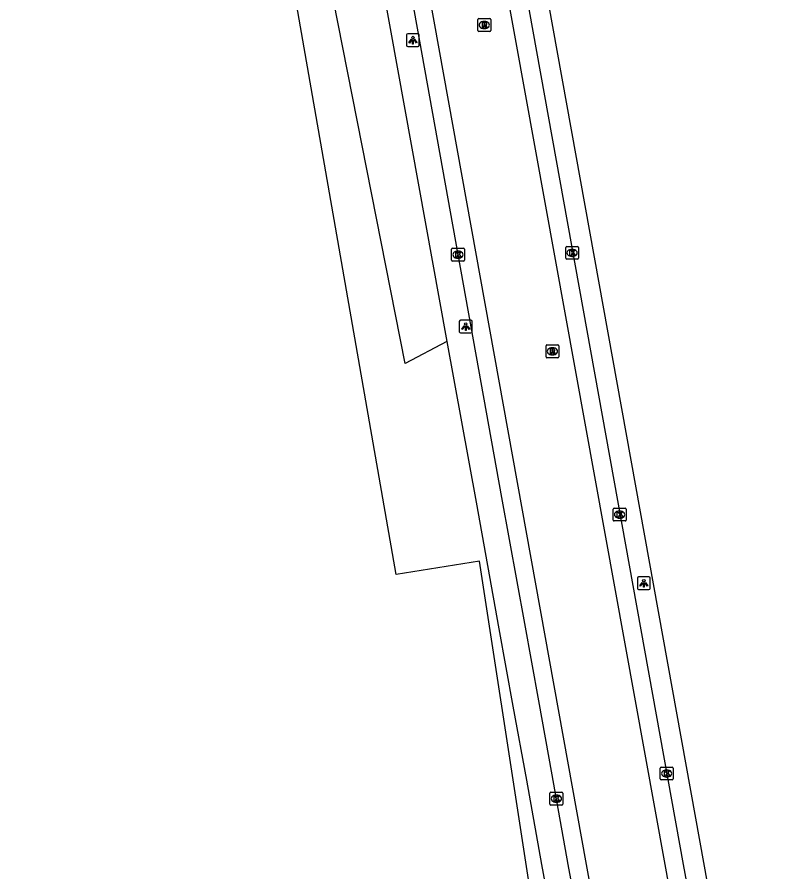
# Model space of a CAD drawing. Extents: x 156414 to 157775, y 382335 to 383765.
# Drawn here: x 157601 to 157660, y 382749.4 to 382816.2 of the extents above; entities that cross this region are included whole.
import ezdxf

# ---------------------------------------------------------------- set-up
doc = ezdxf.new("R2010")
doc.units = 0
for name, color, linetype in [('IMGEO_Fietspad_open', 7, 'Continuous'), ('IMGEO_Grasland_agrarisch', 7, 'Continuous'), ('IMGEO_Groenvoorziening', 7, 'Continuous'), ('IMGEO_Kolk', 7, 'Continuous'), ('IMGEO_Lichtpunt', 7, 'Continuous'), ('IMGEO_Rijbaan_lokaal_gesloten', 7, 'Continuous'), ('IMGEO_Rioolput', 7, 'Continuous'), ('IMGEO_Voetpad_open', 7, 'Continuous')]:
    doc.layers.add(name, color=color, linetype=linetype)

msp = doc.modelspace()

# ---------------------------------------------------------------- linework, layer by layer
at = {"layer": 'IMGEO_Fietspad_open'}
for points in [[(157648.891, 382723.234), (157644.784, 382745.939), (157644.05, 382750), (157642.782, 382757.01), (157641.74, 382762.775), (157640.647, 382768.819), (157638.867, 382778.66), (157621.025, 382877.941), (157620.461, 382880.952)], [(157638.982, 382827.838), (157639.166, 382826.803), (157653.027, 382750), (157653.509, 382747.329), (157657.251, 382726.584)]]:
    msp.add_lwpolyline(points, dxfattribs=at)
at = {"layer": 'IMGEO_Grasland_agrarisch'}
msp.add_lwpolyline([(157645.274, 382701.578), (157645.617, 382708.21), (157645.214, 382720.7), (157643.936, 382729.394), (157637.122, 382773.691), (157630.612, 382772.641), (157613.365, 382871.358), (157472.235, 382792.457)], dxfattribs=at)
at = {"layer": 'IMGEO_Groenvoorziening'}
msp.add_lwpolyline([(157634.564, 382790.854), (157631.307, 382789.126), (157617.837, 382857.404), (157613.448, 382880.337)], dxfattribs=at)
at = {"layer": 'IMGEO_Kolk'}
for p, q in [((157643.921, 382798.272), (157644.773, 382798.272)), ((157634.931, 382797.207), (157634.931, 382798.059)), ((157635.006, 382798.133), (157635.858, 382798.133)), ((157635.419, 382797.913), (157635.444, 382797.913)), ((157635.932, 382798.059), (157635.932, 382797.207)), ((157643.846, 382797.346), (157643.846, 382798.198)), ((157644.334, 382798.052), (157644.359, 382798.052)), ((157644.847, 382798.198), (157644.847, 382797.346)), ((157635.858, 382797.133), (157635.006, 382797.133)), ((157635.442, 382797.353), (157635.417, 382797.353)), ((157644.773, 382797.272), (157643.921, 382797.272)), ((157644.357, 382797.492), (157644.332, 382797.492)), ((157647.554, 382776.907), (157647.554, 382777.759)), ((157647.629, 382777.833), (157648.481, 382777.833)), ((157648.042, 382777.613), (157648.067, 382777.613)), ((157648.555, 382777.759), (157648.555, 382776.907)), ((157648.065, 382777.053), (157648.04, 382777.053)), ((157648.481, 382776.833), (157647.629, 382776.833)), ((157651.232, 382756.685), (157651.232, 382757.537)), ((157651.307, 382757.611), (157652.159, 382757.611)), ((157652.233, 382757.537), (157652.233, 382756.685)), ((157651.72, 382757.391), (157651.745, 382757.391)), ((157652.159, 382756.611), (157651.307, 382756.611)), ((157651.743, 382756.831), (157651.718, 382756.831)), ((157642.617, 382754.717), (157642.617, 382755.569)), ((157642.692, 382755.643), (157643.544, 382755.643)), ((157643.618, 382755.569), (157643.618, 382754.717)), ((157643.128, 382754.863), (157643.103, 382754.863)), ((157643.105, 382755.423), (157643.13, 382755.423)), ((157643.544, 382754.643), (157642.692, 382754.643))]:
    msp.add_line(p, q, dxfattribs=at)
for points in [[(157643.921, 382798.272), (157644.773, 382798.272)], [(157634.931, 382797.207), (157634.931, 382798.059)], [(157635.006, 382798.133), (157635.858, 382798.133)], [(157635.252, 382797.833), (157635.375, 382797.833), (157635.375, 382797.682), (157635.505, 382797.833), (157635.669, 382797.833), (157635.523, 382797.682), (157635.676, 382797.433), (157635.524, 382797.433), (157635.439, 382797.597), (157635.375, 382797.53), (157635.375, 382797.433), (157635.252, 382797.433), (157635.252, 382797.833)], [(157635.932, 382798.059), (157635.932, 382797.207)], [(157643.846, 382797.346), (157643.846, 382798.198)], [(157644.167, 382797.972), (157644.29, 382797.972), (157644.29, 382797.821), (157644.42, 382797.972), (157644.584, 382797.972), (157644.438, 382797.821), (157644.591, 382797.572), (157644.439, 382797.572), (157644.354, 382797.736), (157644.29, 382797.669), (157644.29, 382797.572), (157644.167, 382797.572), (157644.167, 382797.972)], [(157644.847, 382798.198), (157644.847, 382797.346)], [(157635.858, 382797.133), (157635.006, 382797.133)], [(157644.773, 382797.272), (157643.921, 382797.272)], [(157647.554, 382776.907), (157647.554, 382777.759)], [(157647.629, 382777.833), (157648.481, 382777.833)], [(157647.875, 382777.533), (157647.998, 382777.533), (157647.998, 382777.382), (157648.128, 382777.533), (157648.292, 382777.533), (157648.146, 382777.382), (157648.299, 382777.133), (157648.147, 382777.133), (157648.062, 382777.297), (157647.998, 382777.23), (157647.998, 382777.133), (157647.875, 382777.133), (157647.875, 382777.533)], [(157648.555, 382777.759), (157648.555, 382776.907)], [(157648.481, 382776.833), (157647.629, 382776.833)], [(157651.232, 382756.685), (157651.232, 382757.537)], [(157651.307, 382757.611), (157652.159, 382757.611)], [(157652.233, 382757.537), (157652.233, 382756.685)], [(157651.553, 382757.311), (157651.676, 382757.311), (157651.676, 382757.16), (157651.806, 382757.311), (157651.97, 382757.311), (157651.824, 382757.16), (157651.977, 382756.911), (157651.825, 382756.911), (157651.74, 382757.075), (157651.676, 382757.008), (157651.676, 382756.911), (157651.553, 382756.911), (157651.553, 382757.311)], [(157652.159, 382756.611), (157651.307, 382756.611)], [(157642.617, 382754.717), (157642.617, 382755.569)], [(157642.692, 382755.643), (157643.544, 382755.643)], [(157643.618, 382755.569), (157643.618, 382754.717)], [(157642.938, 382755.343), (157643.061, 382755.343), (157643.061, 382755.192), (157643.191, 382755.343), (157643.355, 382755.343), (157643.209, 382755.192), (157643.362, 382754.943), (157643.21, 382754.943), (157643.125, 382755.107), (157643.061, 382755.04), (157643.061, 382754.943), (157642.938, 382754.943), (157642.938, 382755.343)], [(157643.544, 382754.643), (157642.692, 382754.643)]]:
    msp.add_lwpolyline(points, dxfattribs=at)
for centre, start, end in [((157643.923, 382798.196), 91.55205, 178.44795), ((157643.923, 382798.196), 91.55205, 178.44795), ((157644.771, 382798.196), 1.55205, 88.44795), ((157644.771, 382798.196), 1.55205, 88.44795), ((157635.008, 382798.057), 91.55205, 178.44795), ((157635.008, 382798.057), 91.55205, 178.44795), ((157635.856, 382798.057), 1.55205, 88.44795), ((157635.856, 382798.057), 1.55205, 88.44795), ((157635.008, 382797.209), 181.55205, 268.44795), ((157635.008, 382797.209), 181.55205, 268.44795), ((157635.856, 382797.209), 271.55205, 358.44795), ((157635.856, 382797.209), 271.55205, 358.44795), ((157643.923, 382797.348), 181.55205, 268.44795), ((157643.923, 382797.348), 181.55205, 268.44795), ((157644.771, 382797.348), 271.55205, 358.44795), ((157644.771, 382797.348), 271.55205, 358.44795), ((157647.631, 382777.757), 91.55205, 178.44795), ((157647.631, 382777.757), 91.55205, 178.44795), ((157648.479, 382777.757), 1.55205, 88.44795), ((157648.479, 382777.757), 1.55205, 88.44795), ((157647.631, 382776.909), 181.55205, 268.44795), ((157647.631, 382776.909), 181.55205, 268.44795), ((157648.479, 382776.909), 271.55205, 358.44795), ((157648.479, 382776.909), 271.55205, 358.44795), ((157651.309, 382757.535), 91.55205, 178.44795), ((157651.309, 382757.535), 91.55205, 178.44795), ((157652.157, 382757.535), 1.55205, 88.44795), ((157652.157, 382757.535), 1.55205, 88.44795), ((157651.309, 382756.687), 181.55205, 268.44795), ((157651.309, 382756.687), 181.55205, 268.44795), ((157652.157, 382756.687), 271.55205, 358.44795), ((157652.157, 382756.687), 271.55205, 358.44795), ((157642.694, 382755.567), 91.55205, 178.44795), ((157642.694, 382755.567), 91.55205, 178.44795), ((157643.542, 382755.567), 1.55205, 88.44795), ((157643.542, 382755.567), 1.55205, 88.44795), ((157642.694, 382754.719), 181.55205, 268.44795), ((157642.694, 382754.719), 181.55205, 268.44795), ((157643.542, 382754.719), 271.55205, 358.44795), ((157643.542, 382754.719), 271.55205, 358.44795)]:
    msp.add_arc(centre, 0.0765, start, end, dxfattribs=at)
for centre, major_axis, ratio, start_param, end_param in [((157635.418, 382797.633), (-0.387, 0.002), 0.722429, 4.712389, 7.853982), ((157635.443, 382797.633), (-0.39, 0.002), 0.717154, 1.570796, 4.712389), ((157644.333, 382797.772), (-0.387, 0.002), 0.722429, 4.712389, 7.853982), ((157644.358, 382797.772), (-0.39, 0.002), 0.717154, 1.570796, 4.712389), ((157648.041, 382777.333), (-0.387, 0.002), 0.722429, 4.712389, 7.853982), ((157648.066, 382777.333), (-0.39, 0.002), 0.717154, 1.570796, 4.712389), ((157651.719, 382757.111), (-0.387, 0.002), 0.722429, 4.712389, 7.853982), ((157651.744, 382757.111), (-0.39, 0.002), 0.717154, 1.570796, 4.712389), ((157643.104, 382755.143), (-0.387, 0.002), 0.722429, 4.712389, 7.853982), ((157643.129, 382755.143), (-0.39, 0.002), 0.717154, 1.570796, 4.712389)]:
    msp.add_ellipse(centre, major_axis=major_axis, ratio=ratio, start_param=start_param, end_param=end_param, dxfattribs=at)
at = {"layer": 'IMGEO_Lichtpunt'}
for p, q in [((157631.416, 382814.789), (157631.416, 382813.982)), ((157631.416, 382814.789), (157631.416, 382813.982)), ((157632.318, 382814.884), (157631.51, 382814.884)), ((157632.318, 382814.884), (157631.51, 382814.884)), ((157632.412, 382813.982), (157632.412, 382814.789)), ((157632.412, 382813.982), (157632.412, 382814.789)), ((157631.51, 382813.888), (157632.318, 382813.888)), ((157631.51, 382813.888), (157632.318, 382813.888)), ((157635.537, 382792.422), (157635.537, 382791.615)), ((157635.537, 382792.422), (157635.537, 382791.615)), ((157636.439, 382792.517), (157635.631, 382792.517)), ((157636.439, 382792.517), (157635.631, 382792.517)), ((157636.533, 382791.615), (157636.533, 382792.422)), ((157636.533, 382791.615), (157636.533, 382792.422)), ((157635.631, 382791.521), (157636.439, 382791.521)), ((157635.631, 382791.521), (157636.439, 382791.521)), ((157649.446, 382772.376), (157649.446, 382771.569)), ((157649.446, 382772.376), (157649.446, 382771.569)), ((157650.348, 382772.471), (157649.54, 382772.471)), ((157650.348, 382772.471), (157649.54, 382772.471)), ((157650.442, 382771.569), (157650.442, 382772.376)), ((157650.442, 382771.569), (157650.442, 382772.376)), ((157649.54, 382771.475), (157650.348, 382771.475)), ((157649.54, 382771.475), (157650.348, 382771.475))]:
    msp.add_line(p, q, dxfattribs=at)
for points in [[(157631.79, 382814.453), (157631.829, 382814.425), (157631.641, 382814.163), (157631.603, 382814.19), (157631.79, 382814.453)], [(157631.892, 382814.405), (157631.939, 382814.405), (157631.939, 382814.083), (157631.892, 382814.083), (157631.892, 382814.405)], [(157632.002, 382814.425), (157632.04, 382814.452), (157632.227, 382814.19), (157632.188, 382814.162), (157632.002, 382814.425)], [(157635.911, 382792.086), (157635.95, 382792.058), (157635.762, 382791.796), (157635.724, 382791.823), (157635.911, 382792.086)], [(157636.013, 382792.038), (157636.06, 382792.038), (157636.06, 382791.716), (157636.013, 382791.716), (157636.013, 382792.038)], [(157636.123, 382792.058), (157636.161, 382792.085), (157636.348, 382791.823), (157636.309, 382791.795), (157636.123, 382792.058)], [(157649.82, 382772.04), (157649.859, 382772.012), (157649.671, 382771.75), (157649.633, 382771.777), (157649.82, 382772.04)], [(157649.922, 382771.992), (157649.969, 382771.992), (157649.969, 382771.67), (157649.922, 382771.67), (157649.922, 382771.992)], [(157650.032, 382772.012), (157650.07, 382772.039), (157650.257, 382771.777), (157650.218, 382771.749), (157650.032, 382772.012)]]:
    msp.add_lwpolyline(points, dxfattribs=at)
for centre in [(157631.915, 382814.587), (157636.036, 382792.22), (157649.945, 382772.174)]:
    msp.add_circle(centre, 0.0994, dxfattribs=at)
for centre, start, end in [((157631.51, 382814.789), 90, 180), ((157631.51, 382814.789), 90, 180), ((157632.318, 382814.789), 0, 90), ((157632.318, 382814.789), 0, 90), ((157631.51, 382813.982), 180, 270), ((157631.51, 382813.982), 180, 270), ((157632.318, 382813.982), 270, 0), ((157632.318, 382813.982), 270, 360), ((157635.631, 382792.422), 90, 180), ((157635.631, 382792.422), 90, 180), ((157636.439, 382792.422), 0, 90), ((157636.439, 382792.422), 0, 90), ((157635.631, 382791.615), 180, 270), ((157635.631, 382791.615), 180, 270), ((157636.439, 382791.615), 270, 0), ((157636.439, 382791.615), 270, 360), ((157649.54, 382772.376), 90, 180), ((157649.54, 382772.376), 90, 180), ((157650.348, 382772.376), 0, 90), ((157650.348, 382772.376), 0, 90), ((157649.54, 382771.569), 180, 270), ((157649.54, 382771.569), 180, 270), ((157650.348, 382771.569), 270, 0), ((157650.348, 382771.569), 270, 360)]:
    msp.add_arc(centre, 0.0946, start, end, dxfattribs=at)
at = {"layer": 'IMGEO_Rijbaan_lokaal_gesloten'}
for points in [[(157655.875, 382726.327), (157652.126, 382747.108), (157651.604, 382750), (157628.242, 382879.01), (157628.014, 382880.348), (157627.639, 382882.304)], [(157650.268, 382723.49), (157646.168, 382746.159), (157645.473, 382750), (157622.451, 382877.451), (157621.8, 382881.137), (157620.461, 382880.952)]]:
    msp.add_lwpolyline(points, dxfattribs=at)
at = {"layer": 'IMGEO_Rioolput'}
for p, q in [((157636.986, 382815.144), (157636.986, 382815.996)), ((157637.061, 382816.07), (157637.913, 382816.07)), ((157637.474, 382815.85), (157637.499, 382815.85)), ((157637.987, 382815.996), (157637.987, 382815.144)), ((157637.913, 382815.07), (157637.061, 382815.07)), ((157637.497, 382815.29), (157637.472, 382815.29)), ((157642.307, 382789.654), (157642.307, 382790.506)), ((157642.382, 382790.58), (157643.234, 382790.58)), ((157642.795, 382790.36), (157642.82, 382790.36)), ((157643.308, 382790.506), (157643.308, 382789.654)), ((157643.234, 382789.58), (157642.382, 382789.58)), ((157642.818, 382789.8), (157642.793, 382789.8))]:
    msp.add_line(p, q, dxfattribs=at)
for points in [[(157636.986, 382815.144), (157636.986, 382815.996)], [(157637.061, 382816.07), (157637.913, 382816.07)], [(157637.575, 382815.768), (157637.323, 382815.77), (157637.323, 382815.37)], [(157637.501, 382815.689), (157637.447, 382815.689), (157637.447, 382815.608)], [(157637.447, 382815.608), (157637.499, 382815.608)], [(157637.987, 382815.996), (157637.987, 382815.144)], [(157637.913, 382815.07), (157637.061, 382815.07)], [(157637.323, 382815.37), (157637.447, 382815.37), (157637.447, 382815.532), (157637.458, 382815.532)], [(157637.505, 382815.503), (157637.576, 382815.37), (157637.716, 382815.37), (157637.651, 382815.496)], [(157642.307, 382789.654), (157642.307, 382790.506)], [(157642.382, 382790.58), (157643.234, 382790.58)], [(157642.896, 382790.278), (157642.644, 382790.28), (157642.644, 382789.88)], [(157643.308, 382790.506), (157643.308, 382789.654)], [(157643.234, 382789.58), (157642.382, 382789.58)], [(157642.644, 382789.88), (157642.768, 382789.88), (157642.768, 382790.042), (157642.779, 382790.042)], [(157642.822, 382790.199), (157642.768, 382790.199), (157642.768, 382790.118)], [(157642.768, 382790.118), (157642.82, 382790.118)], [(157642.826, 382790.013), (157642.897, 382789.88), (157643.037, 382789.88), (157642.972, 382790.006)]]:
    msp.add_lwpolyline(points, dxfattribs=at)
for centre, radius, start, end in [((157637.063, 382815.994), 0.0765, 91.55205, 178.44795), ((157637.063, 382815.994), 0.0765, 91.55205, 178.44795), ((157637.483, 382815.797), 0.19, 274.7715, 282.96867), ((157637.507, 382815.593), 0.0964, 77.00612, 93.18647), ((157637.521, 382815.65), 0.0378, 276.66336, 79.67722), ((157637.574, 382815.658), 0.109, 350.36119, 89.41601), ((157637.572, 382815.658), 0.112, 277.58423, 350.98172), ((157637.911, 382815.994), 0.0765, 1.55205, 88.44795), ((157637.911, 382815.994), 0.0765, 1.55205, 88.44795), ((157637.063, 382815.146), 0.0765, 181.55205, 268.44795), ((157637.063, 382815.146), 0.0765, 181.55205, 268.44795), ((157637.457, 382815.479), 0.0533, 26.02933, 88.69889), ((157637.556, 382815.443), 0.108, 29.51342, 73.79051), ((157637.911, 382815.146), 0.0765, 271.55205, 358.44795), ((157637.911, 382815.146), 0.0765, 271.55205, 358.44795), ((157642.384, 382790.504), 0.0765, 91.55205, 178.44795), ((157642.384, 382790.504), 0.0765, 91.55205, 178.44795), ((157642.895, 382790.168), 0.109, 350.36119, 89.41601), ((157643.232, 382790.504), 0.0765, 1.55205, 88.44795), ((157643.232, 382790.504), 0.0765, 1.55205, 88.44795), ((157642.384, 382789.656), 0.0765, 181.55205, 268.44795), ((157642.384, 382789.656), 0.0765, 181.55205, 268.44795), ((157642.778, 382789.989), 0.0533, 26.02933, 88.69889), ((157642.804, 382790.307), 0.19, 274.7715, 282.96867), ((157642.828, 382790.103), 0.0964, 77.00612, 93.18647), ((157642.842, 382790.16), 0.0378, 276.66336, 79.67722), ((157642.893, 382790.168), 0.112, 277.58423, 350.98172), ((157642.877, 382789.953), 0.108, 29.51342, 73.79051), ((157643.232, 382789.656), 0.0765, 271.55205, 358.44795), ((157643.232, 382789.656), 0.0765, 271.55205, 358.44795)]:
    msp.add_arc(centre, radius, start, end, dxfattribs=at)
for centre, major_axis, ratio, start_param, end_param in [((157637.473, 382815.57), (-0.387, 0.002), 0.722429, 4.712389, 7.853982), ((157637.498, 382815.57), (-0.39, 0.002), 0.717154, 1.570796, 4.712389), ((157642.794, 382790.08), (-0.387, 0.002), 0.722429, 4.712389, 7.853982), ((157642.819, 382790.08), (-0.39, 0.002), 0.717154, 1.570796, 4.712389)]:
    msp.add_ellipse(centre, major_axis=major_axis, ratio=ratio, start_param=start_param, end_param=end_param, dxfattribs=at)
at = {"layer": 'IMGEO_Voetpad_open'}
for points in [[(157617.99, 382882.325), (157634.564, 382790.854)], [(157638.982, 382827.838), (157640.952, 382828.168), (157642.466, 382817.316), (157654.653, 382749.882), (157655.088, 382747.562), (157659.314, 382723.658), (157660.029, 382718.705), (157658.393, 382718.656)], [(157634.564, 382790.854), (157636.84, 382778.293), (157638.632, 382768.399), (157639.727, 382762.356), (157640.771, 382756.597), (157641.966, 382750), (157642.76, 382745.616), (157643.673, 382740.578), (157647.264, 382722.711)]]:
    msp.add_lwpolyline(points, dxfattribs=at)

doc.saveas('drawing.dxf')
